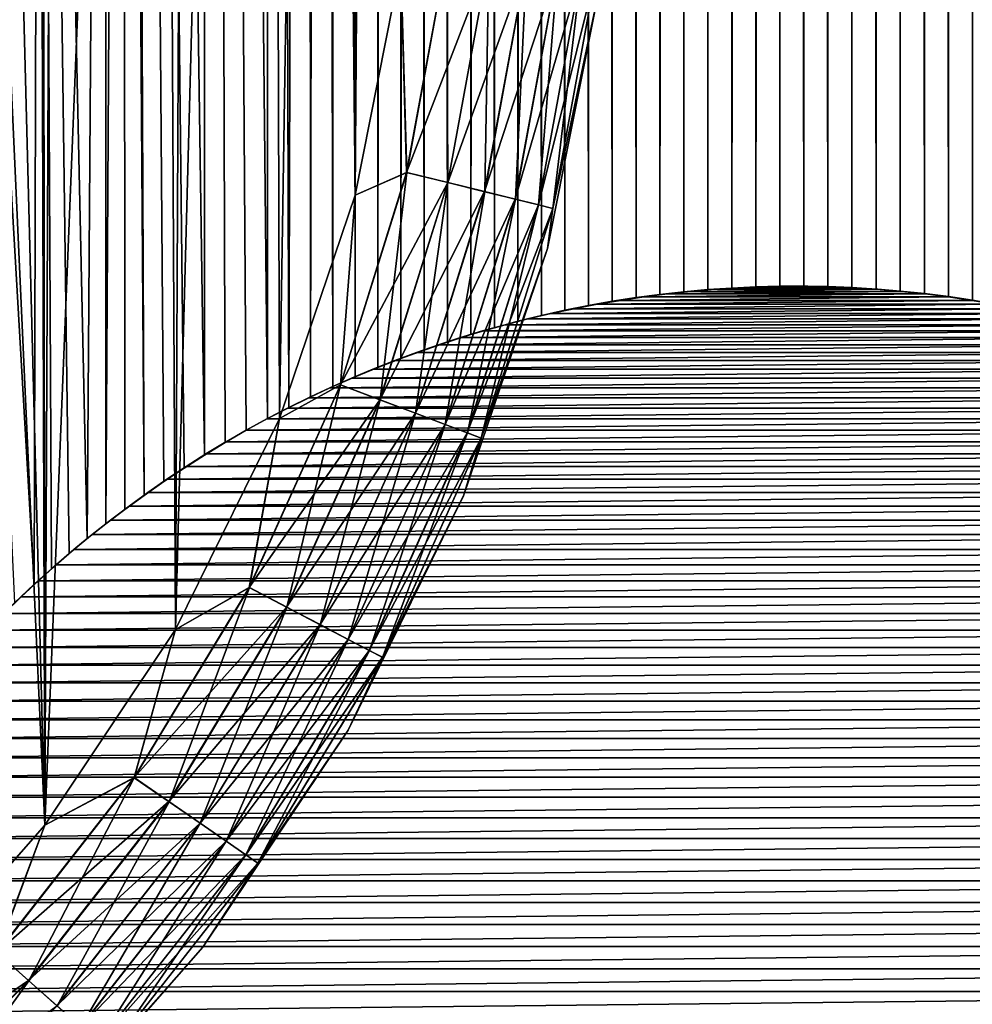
# Model space of a CAD drawing. Header units: metres. Extents: x -205 to 205, y -104 to 104.
# Tile 299 of 656: x -69.4 to -64.63, y -60.94 to -56. Entities that reach past the tile are written whole.
import ezdxf

# ---------------------------------------------------------------- set-up
doc = ezdxf.new("R2010")
doc.units = ezdxf.units.M
doc.layers.add('solid_01_2-CONSUMER_EHM_BOX_SW0001', color=7, linetype='CONTINUOUS')

msp = doc.modelspace()

# ---------------------------------------------------------------- linework, layer by layer
at = {"layer": 'solid_01_2-CONSUMER_EHM_BOX_SW0001'}
for points in [[(-200.010849, -74.958488), (-200.010773, 75.041512), (-0.010778, 75.04142)], [(-0.010849, -74.95858), (-200.010849, -74.958488), (-0.010778, 75.04142)], [(-67.891357, 25.041451, 1.5), (-67.831909, -57.8419, 1.5), (-67.794312, 57.908562, 1.5)], [(-67.831909, -57.8419, 1.5), (-67.719505, -57.792744, 1.5), (-67.794312, 57.908562, 1.5)], [(-67.719505, -57.792744, 1.5), (-67.681831, 57.860203, 1.5), (-67.794312, 57.908562, 1.5)], [(-67.719505, -57.792744, 1.5), (-67.605576, -57.745773, 1.5), (-67.681831, 57.860203, 1.5)], [(-67.605576, -57.745773, 1.5), (-67.567947, 57.813984, 1.5), (-67.681831, 57.860203, 1.5)], [(-67.605576, -57.745773, 1.5), (-67.490395, -57.701077, 1.5), (-67.567947, 57.813984, 1.5)], [(-67.490395, -57.701077, 1.5), (-67.452911, 57.770031, 1.5), (-67.567947, 57.813984, 1.5)], [(-67.490395, -57.701077, 1.5), (-67.374199, -57.658749, 1.5), (-67.452911, 57.770031, 1.5)], [(-67.374199, -57.658749, 1.5), (-67.336975, 57.728474, 1.5), (-67.452911, 57.770031, 1.5)], [(-67.374199, -57.658749, 1.5), (-67.257248, -57.618885, 1.5), (-67.336975, 57.728474, 1.5)], [(-67.257248, -57.618885, 1.5), (-67.220383, 57.689438, 1.5), (-67.336975, 57.728474, 1.5)], [(-67.257248, -57.618885, 1.5), (-67.139801, -57.581585, 1.5), (-67.220383, 57.689438, 1.5)], [(-67.139801, -57.581585, 1.5), (-67.103386, 57.653046, 1.5), (-67.220383, 57.689438, 1.5)], [(-67.139801, -57.581585, 1.5), (-67.02211, -57.546936, 1.5), (-67.103386, 57.653046, 1.5)], [(-67.02211, -57.546936, 1.5), (-66.986244, 57.619427, 1.5), (-67.103386, 57.653046, 1.5)], [(-67.02211, -57.546936, 1.5), (-66.904427, -57.515041, 1.5), (-66.986244, 57.619427, 1.5)], [(-66.904427, -57.515041, 1.5), (-66.869194, 57.588703, 1.5), (-66.986244, 57.619427, 1.5)], [(-66.904427, -57.515041, 1.5), (-66.787018, -57.485989, 1.5), (-66.869194, 57.588703, 1.5)], [(-66.787018, -57.485989, 1.5), (-66.751717, 57.560741, 1.5), (-66.869194, 57.588703, 1.5)], [(-66.787018, -57.485989, 1.5), (-66.669449, -57.45969, 1.5), (-66.751717, 57.560741, 1.5)], [(-66.669449, -57.45969, 1.5), (-66.633224, 57.535316, 1.5), (-66.751717, 57.560741, 1.5)], [(-66.669449, -57.45969, 1.5), (-66.551208, -57.435986, 1.5), (-66.633224, 57.535316, 1.5)], [(-66.551208, -57.435986, 1.5), (-66.51387, 57.512444, 1.5), (-66.633224, 57.535316, 1.5)], [(-66.551208, -57.435986, 1.5), (-66.432388, -57.414871, 1.5), (-66.51387, 57.512444, 1.5)], [(-66.432388, -57.414871, 1.5), (-66.393837, 57.492126, 1.5), (-66.51387, 57.512444, 1.5)], [(-66.432388, -57.414871, 1.5), (-66.313095, -57.396351, 1.5), (-66.393837, 57.492126, 1.5)], [(-66.313095, -57.396351, 1.5), (-66.2733, 57.474377, 1.5), (-66.393837, 57.492126, 1.5)], [(-66.313095, -57.396351, 1.5), (-66.193413, -57.380421, 1.5), (-66.2733, 57.474377, 1.5)], [(-66.193413, -57.380421, 1.5), (-66.152412, 57.459194, 1.5), (-66.2733, 57.474377, 1.5)], [(-66.193413, -57.380421, 1.5), (-66.073456, -57.367085, 1.5), (-66.152412, 57.459194, 1.5)], [(-66.073456, -57.367085, 1.5), (-66.031349, 57.446594, 1.5), (-66.152412, 57.459194, 1.5)], [(-64.869217, -57.376293, 1.5), (-64.828217, 57.463322, 1.5), (-64.948174, 57.449982, 1.5)], [(-64.869217, -57.376293, 1.5), (-64.748329, -57.391476, 1.5), (-64.828217, 57.463322, 1.5)], [(-64.748329, -57.391476, 1.5), (-64.708534, 57.479252, 1.5), (-64.828217, 57.463322, 1.5)], [(-64.748329, -57.391476, 1.5), (-64.627785, -57.409229, 1.5), (-64.708534, 57.479252, 1.5)], [(-64.627785, -57.409229, 1.5), (-64.589233, 57.497772, 1.5), (-64.708534, 57.479252, 1.5)], [(-66.073456, -57.367085, 1.5), (-65.953308, -57.356335, 1.5), (-66.031349, 57.446594, 1.5)], [(-65.953308, -57.356335, 1.5), (-65.910286, 57.436581, 1.5), (-66.031349, 57.446594, 1.5)], [(-65.953308, -57.356335, 1.5), (-65.833076, -57.348175, 1.5), (-65.910286, 57.436581, 1.5)], [(-65.833076, -57.348175, 1.5), (-65.789383, 57.429161, 1.5), (-65.910286, 57.436581, 1.5)], [(-65.833076, -57.348175, 1.5), (-65.71286, -57.342609, 1.5), (-65.789383, 57.429161, 1.5)], [(-65.71286, -57.342609, 1.5), (-65.668823, 57.424343, 1.5), (-65.789383, 57.429161, 1.5)], [(-65.71286, -57.342609, 1.5), (-65.592758, -57.339626, 1.5), (-65.668823, 57.424343, 1.5)], [(-65.592758, -57.339626, 1.5), (-65.548759, 57.422134, 1.5), (-65.668823, 57.424343, 1.5)], [(-65.592758, -57.339626, 1.5), (-65.47287, -57.339233, 1.5), (-65.548759, 57.422134, 1.5)], [(-65.47287, -57.339233, 1.5), (-65.428864, 57.422527, 1.5), (-65.548759, 57.422134, 1.5)], [(-65.47287, -57.339233, 1.5), (-65.352806, -57.341442, 1.5), (-65.428864, 57.422527, 1.5)], [(-65.352806, -57.341442, 1.5), (-65.308762, 57.425507, 1.5), (-65.428864, 57.422527, 1.5)], [(-65.352806, -57.341442, 1.5), (-65.232239, -57.34626, 1.5), (-65.308762, 57.425507, 1.5)], [(-65.232239, -57.34626, 1.5), (-65.188545, 57.431076, 1.5), (-65.308762, 57.425507, 1.5)], [(-65.232239, -57.34626, 1.5), (-65.111343, -57.35368, 1.5), (-65.188545, 57.431076, 1.5)], [(-65.111343, -57.35368, 1.5), (-65.068321, 57.439236, 1.5), (-65.188545, 57.431076, 1.5)], [(-65.111343, -57.35368, 1.5), (-64.99028, -57.363693, 1.5), (-65.068321, 57.439236, 1.5)], [(-64.99028, -57.363693, 1.5), (-64.948174, 57.449982, 1.5), (-65.068321, 57.439236, 1.5)], [(-64.99028, -57.363693, 1.5), (-64.869217, -57.376293, 1.5), (-64.948174, 57.449982, 1.5)], [(-67.89138, -24.958549, 1.5), (-67.831909, -57.8419, 1.5), (-67.891357, 25.041451, 1.5)], [(-70.051804, -60.926071, 75), (-69.273949, -60.039104, 75), (-69.493141, 14.287043, 75)], [(-69.273949, -60.039104, 75), (-69.361191, 11.669121, 75), (-69.493141, 14.287043, 75)], [(-69.273949, -60.039104, 75), (-68.966324, 9.077796, 75), (-69.361191, 11.669121, 75)], [(-69.273949, -60.039104, 75), (-68.619232, -59.058781, 75), (-68.966324, 9.077796, 75)], [(-68.619232, -59.058781, 75), (-68.312546, 6.539425, 75), (-68.966324, 9.077796, 75)], [(-68.619232, -59.058781, 75), (-68.098198, -58.001133, 75), (-68.312546, 6.539425, 75)], [(-67.719482, -56.882935, 75), (-67.490807, -55.727959, 75), (-68.312546, 6.539425, 75)], [(-68.098198, -58.001133, 75), (-67.719482, -56.882935, 75), (-68.312546, 6.539425, 75)], [(-67.409035, -13.862173, 69), (-69.273949, -60.039108, 69), (-69.414856, -54.562202, 69)], [(-67.409035, -13.862173, 69), (-68.619232, -59.058781, 69), (-69.273949, -60.039108, 69)], [(-67.409035, -13.862173, 69), (-68.098198, -58.001137, 69), (-68.619232, -59.058781, 69)], [(-67.409035, -13.862173, 69), (-67.719482, -56.882935, 69), (-68.098198, -58.001137, 69)], [(-67.409035, -13.862173, 69), (-67.490807, -55.727959, 69), (-67.719482, -56.882935, 69)], [(-67.89138, -24.958549, 1.5), (-67.957588, -25.918655, 1.5), (-67.942535, -57.893139, 1.5)], [(-67.89138, -24.958549, 1.5), (-67.942535, -57.893139, 1.5), (-67.831909, -57.8419, 1.5)], [(-67.957588, -25.918655, 1.5), (-68.150208, -26.856644, 1.5), (-68.05114, -57.946369, 1.5)], [(-67.957588, -25.918655, 1.5), (-68.05114, -57.946369, 1.5), (-67.942535, -57.893139, 1.5)], [(-68.150208, -26.856644, 1.5), (-68.4674, -27.763262, 1.5), (-68.158257, -58.002007, 1.5)], [(-68.150208, -26.856644, 1.5), (-68.158257, -58.002007, 1.5), (-68.05114, -57.946369, 1.5)], [(-68.4674, -27.763262, 1.5), (-68.906479, -28.621399, 1.5), (-68.473572, -58.184677, 1.5)], [(-68.4674, -27.763262, 1.5), (-68.473572, -58.184677, 1.5), (-68.369644, -58.121353, 1.5)], [(-68.4674, -27.763262, 1.5), (-68.264481, -58.060398, 1.5), (-68.158257, -58.002007, 1.5)], [(-68.4674, -27.763262, 1.5), (-68.369644, -58.121353, 1.5), (-68.264481, -58.060398, 1.5)], [(-68.906479, -28.621399, 1.5), (-68.576088, -58.250187, 1.5), (-68.473572, -58.184677, 1.5)], [(-68.906479, -28.621399, 1.5), (-68.677032, -58.31768, 1.5), (-68.576088, -58.250187, 1.5)], [(-68.906479, -28.621399, 1.5), (-68.77623, -58.386971, 1.5), (-68.677032, -58.31768, 1.5)], [(-68.906479, -28.621399, 1.5), (-68.88015, -43.719608, 1.5), (-68.77623, -58.386971, 1.5)], [(-68.88015, -43.719608, 1.5), (-68.970642, -45.781933, 1.5), (-68.968689, -58.530174, 1.5)], [(-68.88015, -43.719608, 1.5), (-68.968689, -58.530174, 1.5), (-68.873505, -58.457867, 1.5)], [(-68.88015, -43.719608, 1.5), (-68.873505, -58.457867, 1.5), (-68.77623, -58.386971, 1.5)], [(-68.970642, -45.781933, 1.5), (-69.297356, -47.828552, 1.5), (-69.061607, -58.603703, 1.5)], [(-68.970642, -45.781933, 1.5), (-69.061607, -58.603703, 1.5), (-68.968689, -58.530174, 1.5)], [(-69.297356, -47.828552, 1.5), (-69.8508, -49.81665, 1.5), (-69.326637, -58.832188, 1.5)], [(-69.297356, -47.828552, 1.5), (-69.326637, -58.832188, 1.5), (-69.240334, -58.754269, 1.5)], [(-69.297356, -47.828552, 1.5), (-69.152084, -58.678261, 1.5), (-69.061607, -58.603703, 1.5)], [(-69.297356, -47.828552, 1.5), (-69.240334, -58.754269, 1.5), (-69.152084, -58.678261, 1.5)], [(-69.8508, -49.81665, 1.5), (-69.424866, -58.92532, 1.5), (-69.326637, -58.832188, 1.5)], [(-69.479279, -55.508713, 69), (-69.414856, -54.562202, 69), (-69.273949, -60.039108, 69)], [(-69.479279, -55.508713, 69), (-69.273949, -60.039108, 69), (-70.051811, -60.926071, 69)], [(-67.260826, -55.67403, 74.975174), (-67.490807, -55.727959, 75), (-67.461708, -56.769314, 74.975174)], [(-67.259735, -55.67416, 69.02507), (-67.46064, -56.769573, 69.02507), (-67.490807, -55.727959, 69)], [(-67.260826, -55.67403, 74.975174), (-67.461708, -56.769314, 74.975174), (-67.05072, -55.69957, 74.90136)], [(-67.255234, -56.820236, 69.099129), (-67.46064, -56.769573, 69.02507), (-67.259735, -55.67416, 69.02507)], [(-67.049721, -55.699692, 69.099129), (-67.255234, -56.820236, 69.099129), (-67.259735, -55.67416, 69.02507)], [(-67.461708, -56.769314, 74.975174), (-67.490807, -55.727959, 75), (-67.719482, -56.882935, 75)], [(-67.46064, -56.769573, 69.02507), (-67.719482, -56.882935, 69), (-67.490807, -55.727959, 69)], [(-67.461708, -56.769314, 74.975174), (-67.25621, -56.819992, 74.90136), (-67.05072, -55.69957, 74.90136)], [(-67.05072, -55.69957, 74.90136), (-67.25621, -56.819992, 74.90136), (-66.862221, -55.722488, 74.782249)], [(-67.25621, -56.819992, 74.90136), (-67.071854, -56.865463, 74.782249), (-66.862221, -55.722488, 74.782249)], [(-67.070999, -56.865673, 69.218445), (-67.255234, -56.820236, 69.099129), (-67.049721, -55.699692, 69.099129)], [(-66.862221, -55.722488, 74.782249), (-67.071854, -56.865463, 74.782249), (-66.704796, -55.741627, 74.62384)], [(-66.861351, -55.722591, 69.218445), (-67.070999, -56.865673, 69.218445), (-67.049721, -55.699692, 69.099129)], [(-66.917198, -56.903606, 69.377037), (-67.070999, -56.865673, 69.218445), (-66.861351, -55.722591, 69.218445)], [(-66.704102, -55.741711, 69.377037), (-66.917198, -56.903606, 69.377037), (-66.861351, -55.722591, 69.218445)], [(-67.071854, -56.865463, 74.782249), (-66.917877, -56.903439, 74.62384), (-66.704796, -55.741627, 74.62384)], [(-66.704796, -55.741627, 74.62384), (-66.917877, -56.903439, 74.62384), (-66.586342, -55.756023, 74.43409)], [(-66.917877, -56.903439, 74.62384), (-66.802025, -56.932011, 74.43409), (-66.586342, -55.756023, 74.43409)], [(-66.801552, -56.932125, 69.566925), (-66.917198, -56.903606, 69.377037), (-66.704102, -55.741711, 69.377037)], [(-66.586342, -55.756023, 74.43409), (-66.802025, -56.932011, 74.43409), (-66.512833, -55.764961, 74.222519)], [(-66.802025, -56.932011, 74.43409), (-66.730125, -56.949741, 74.222519), (-66.512833, -55.764961, 74.222519)], [(-66.585861, -55.756084, 69.566925), (-66.801552, -56.932125, 69.566925), (-66.704102, -55.741711, 69.377037)], [(-66.729881, -56.949802, 69.778572), (-66.801552, -56.932125, 69.566925), (-66.585861, -55.756084, 69.566925)], [(-66.500595, -55.867882, 74), (-66.512833, -55.764961, 74.222519), (-66.730125, -56.949741, 74.222519)], [(-66.512581, -55.764992, 69.778572), (-66.729881, -56.949802, 69.778572), (-66.585861, -55.756084, 69.566925)], [(-66.500595, -55.867882, 70), (-66.729881, -56.949802, 69.778572), (-66.512581, -55.764992, 69.778572)], [(-66.755966, -57.150772, 74), (-66.500595, -55.867882, 74), (-66.730125, -56.949741, 74.222519)], [(-66.500595, -55.867882, 70), (-66.500595, -55.867882, 74), (-66.755966, -57.150772, 74)], [(-66.500595, -55.867882, 70), (-66.755966, -57.150772, 74), (-66.755966, -57.150772, 70)], [(-66.500595, -55.867882, 70), (-66.755966, -57.150772, 70), (-66.729881, -56.949802, 69.778572)], [(-67.461708, -56.769314, 74.975174), (-67.719482, -56.882935, 75), (-67.793144, -57.832397, 74.975174)], [(-67.461708, -56.769314, 74.975174), (-67.793144, -57.832397, 74.975174), (-67.25621, -56.819992, 74.90136)], [(-67.46064, -56.769573, 69.02507), (-67.792122, -57.832787, 69.02507), (-67.719482, -56.882935, 69)], [(-67.594315, -57.907833, 69.099129), (-67.792122, -57.832787, 69.02507), (-67.46064, -56.769573, 69.02507)], [(-67.255234, -56.820236, 69.099129), (-67.594315, -57.907833, 69.099129), (-67.46064, -56.769573, 69.02507)], [(-67.793144, -57.832397, 74.975174), (-67.595261, -57.907475, 74.90136), (-67.25621, -56.819992, 74.90136)], [(-67.25621, -56.819992, 74.90136), (-67.595261, -57.907475, 74.90136), (-67.071854, -56.865463, 74.782249)], [(-67.416901, -57.975147, 69.218445), (-67.594315, -57.907833, 69.099129), (-67.255234, -56.820236, 69.099129)], [(-67.070999, -56.865673, 69.218445), (-67.416901, -57.975147, 69.218445), (-67.255234, -56.820236, 69.099129)], [(-67.793144, -57.832397, 74.975174), (-67.719482, -56.882935, 75), (-68.098198, -58.001133, 75)], [(-67.792122, -57.832787, 69.02507), (-68.098198, -58.001137, 69), (-67.719482, -56.882935, 69)], [(-67.595261, -57.907475, 74.90136), (-67.417717, -57.974838, 74.782249), (-67.071854, -56.865463, 74.782249)], [(-67.071854, -56.865463, 74.782249), (-67.417717, -57.974838, 74.782249), (-66.917877, -56.903439, 74.62384)], [(-67.417717, -57.974838, 74.782249), (-67.269447, -58.031094, 74.62384), (-66.917877, -56.903439, 74.62384)], [(-67.268791, -58.031342, 69.377037), (-67.416901, -57.975147, 69.218445), (-67.070999, -56.865673, 69.218445)], [(-66.917877, -56.903439, 74.62384), (-67.269447, -58.031094, 74.62384), (-66.802025, -56.932011, 74.43409)], [(-66.917198, -56.903606, 69.377037), (-67.268791, -58.031342, 69.377037), (-67.070999, -56.865673, 69.218445)], [(-67.157433, -58.073593, 69.566925), (-67.268791, -58.031342, 69.377037), (-66.917198, -56.903606, 69.377037)], [(-66.801552, -56.932125, 69.566925), (-67.157433, -58.073593, 69.566925), (-66.917198, -56.903606, 69.377037)], [(-67.269447, -58.031094, 74.62384), (-67.157883, -58.073421, 74.43409), (-66.802025, -56.932011, 74.43409)], [(-66.802025, -56.932011, 74.43409), (-67.157883, -58.073421, 74.43409), (-66.730125, -56.949741, 74.222519)], [(-67.157883, -58.073421, 74.43409), (-67.088646, -58.099693, 74.222519), (-66.730125, -56.949741, 74.222519)], [(-67.088409, -58.099781, 69.778572), (-67.157433, -58.073593, 69.566925), (-66.801552, -56.932125, 69.566925)], [(-66.755966, -57.150772, 74), (-66.730125, -56.949741, 74.222519), (-67.088646, -58.099693, 74.222519)], [(-66.729881, -56.949802, 69.778572), (-67.088409, -58.099781, 69.778572), (-66.801552, -56.932125, 69.566925)], [(-66.755966, -57.150772, 70), (-67.088409, -58.099781, 69.778572), (-66.729881, -56.949802, 69.778572)], [(-67.176613, -58.389355, 74), (-66.755966, -57.150772, 74), (-67.088646, -58.099693, 74.222519)], [(-66.755966, -57.150772, 70), (-66.755966, -57.150772, 74), (-67.176613, -58.389355, 74)], [(-66.755966, -57.150772, 70), (-67.176613, -58.389355, 74), (-67.176613, -58.389355, 70)], [(-66.755966, -57.150772, 70), (-67.176613, -58.389355, 70), (-67.088409, -58.099781, 69.778572)], [(-66.03791, -57.364918, 1.571667), (-65.953308, -57.356335, 1.5), (-66.073456, -57.367085, 1.5)], [(-66.03791, -57.364918, 1.571667), (-65.920151, -57.354782, 1.571667), (-65.953308, -57.356335, 1.5)], [(-66.03791, -57.364918, 1.571667), (-65.101524, -57.354782, 1.571667), (-65.920151, -57.354782, 1.571667)], [(-66.03791, -57.364918, 1.571667), (-64.983772, -57.364918, 1.571667), (-65.101524, -57.354782, 1.571667)], [(-65.920151, -57.354782, 1.571667), (-65.833076, -57.348175, 1.5), (-65.953308, -57.356335, 1.5)], [(-65.920151, -57.354782, 1.571667), (-65.802628, -57.347134, 1.571667), (-65.833076, -57.348175, 1.5)], [(-65.920151, -57.354782, 1.571667), (-65.219055, -57.347134, 1.571667), (-65.802628, -57.347134, 1.571667)], [(-65.920151, -57.354782, 1.571667), (-65.101524, -57.354782, 1.571667), (-65.219055, -57.347134, 1.571667)], [(-65.802628, -57.347134, 1.571667), (-65.71286, -57.342609, 1.5), (-65.833076, -57.348175, 1.5)], [(-65.802628, -57.347134, 1.571667), (-65.685486, -57.342007, 1.571667), (-65.71286, -57.342609, 1.5)], [(-65.802628, -57.347134, 1.571667), (-65.336197, -57.342007, 1.571667), (-65.685486, -57.342007, 1.571667)], [(-65.802628, -57.347134, 1.571667), (-65.219055, -57.347134, 1.571667), (-65.336197, -57.342007, 1.571667)], [(-65.685486, -57.342007, 1.571667), (-65.592758, -57.339626, 1.5), (-65.71286, -57.342609, 1.5)], [(-65.685486, -57.342007, 1.571667), (-65.568886, -57.339428, 1.571667), (-65.592758, -57.339626, 1.5)], [(-65.685486, -57.342007, 1.571667), (-65.452797, -57.339428, 1.571667), (-65.568886, -57.339428, 1.571667)], [(-65.685486, -57.342007, 1.571667), (-65.336197, -57.342007, 1.571667), (-65.452797, -57.339428, 1.571667)], [(-65.568886, -57.339428, 1.571667), (-65.47287, -57.339233, 1.5), (-65.592758, -57.339626, 1.5)], [(-65.568886, -57.339428, 1.571667), (-65.452797, -57.339428, 1.571667), (-65.47287, -57.339233, 1.5)], [(-65.452797, -57.339428, 1.571667), (-65.352806, -57.341442, 1.5), (-65.47287, -57.339233, 1.5)], [(-65.452797, -57.339428, 1.571667), (-65.336197, -57.342007, 1.571667), (-65.352806, -57.341442, 1.5)], [(-65.336197, -57.342007, 1.571667), (-65.232239, -57.34626, 1.5), (-65.352806, -57.341442, 1.5)], [(-65.336197, -57.342007, 1.571667), (-65.219055, -57.347134, 1.571667), (-65.232239, -57.34626, 1.5)], [(-65.219055, -57.347134, 1.571667), (-65.111343, -57.35368, 1.5), (-65.232239, -57.34626, 1.5)], [(-65.219055, -57.347134, 1.571667), (-65.101524, -57.354782, 1.571667), (-65.111343, -57.35368, 1.5)], [(-65.101524, -57.354782, 1.571667), (-64.99028, -57.363693, 1.5), (-65.111343, -57.35368, 1.5)], [(-65.101524, -57.354782, 1.571667), (-64.983772, -57.364918, 1.571667), (-64.99028, -57.363693, 1.5)], [(-66.390907, -57.409966, 1.571667), (-66.313095, -57.396351, 1.5), (-66.432388, -57.414871, 1.5)], [(-66.390907, -57.409966, 1.571667), (-66.273445, -57.39254, 1.571667), (-66.313095, -57.396351, 1.5)], [(-66.390907, -57.409966, 1.571667), (-64.748238, -57.39254, 1.571667), (-66.273445, -57.39254, 1.571667)], [(-66.390907, -57.409966, 1.571667), (-64.630768, -57.409969, 1.571667), (-64.748238, -57.39254, 1.571667)], [(-66.273445, -57.39254, 1.571667), (-66.193413, -57.380421, 1.5), (-66.313095, -57.396351, 1.5)], [(-66.273445, -57.39254, 1.571667), (-66.155724, -57.377514, 1.571667), (-66.193413, -57.380421, 1.5)], [(-66.273445, -57.39254, 1.571667), (-64.865959, -57.377514, 1.571667), (-66.155724, -57.377514, 1.571667)], [(-66.273445, -57.39254, 1.571667), (-64.748238, -57.39254, 1.571667), (-64.865959, -57.377514, 1.571667)], [(-66.155724, -57.377514, 1.571667), (-66.073456, -57.367085, 1.5), (-66.193413, -57.380421, 1.5)], [(-66.155724, -57.377514, 1.571667), (-66.03791, -57.364918, 1.571667), (-66.073456, -57.367085, 1.5)], [(-66.155724, -57.377514, 1.571667), (-64.983772, -57.364918, 1.571667), (-66.03791, -57.364918, 1.571667)], [(-66.155724, -57.377514, 1.571667), (-64.865959, -57.377514, 1.571667), (-64.983772, -57.364918, 1.571667)], [(-64.983772, -57.364918, 1.571667), (-64.869217, -57.376293, 1.5), (-64.99028, -57.363693, 1.5)], [(-64.983772, -57.364918, 1.571667), (-64.865959, -57.377514, 1.571667), (-64.869217, -57.376293, 1.5)], [(-64.865959, -57.377514, 1.571667), (-64.748329, -57.391476, 1.5), (-64.869217, -57.376293, 1.5)], [(-64.865959, -57.377514, 1.571667), (-64.748238, -57.39254, 1.571667), (-64.748329, -57.391476, 1.5)], [(-64.630768, -57.409969, 1.571667), (-64.627785, -57.409229, 1.5), (-64.748329, -57.391476, 1.5)], [(-64.748238, -57.39254, 1.571667), (-64.630768, -57.409969, 1.571667), (-64.748329, -57.391476, 1.5)], [(-66.740158, -57.476349, 1.571667), (-66.624428, -57.4519, 1.571667), (-66.669449, -57.45969, 1.5)], [(-66.740158, -57.476349, 1.571667), (-64.397255, -57.451904, 1.571667), (-66.624428, -57.4519, 1.571667)], [(-66.740158, -57.476349, 1.571667), (-64.281525, -57.476349, 1.571667), (-64.397255, -57.451904, 1.571667)], [(-66.624428, -57.4519, 1.571667), (-66.551208, -57.435986, 1.5), (-66.669449, -57.45969, 1.5)], [(-66.624428, -57.4519, 1.571667), (-66.507957, -57.429764, 1.571667), (-66.551208, -57.435986, 1.5)], [(-66.624428, -57.4519, 1.571667), (-64.513725, -57.429764, 1.571667), (-66.507957, -57.429764, 1.571667)], [(-66.624428, -57.4519, 1.571667), (-64.397255, -57.451904, 1.571667), (-64.513725, -57.429764, 1.571667)], [(-66.507957, -57.429764, 1.571667), (-66.432388, -57.414871, 1.5), (-66.551208, -57.435986, 1.5)], [(-66.507957, -57.429764, 1.571667), (-66.390907, -57.409966, 1.571667), (-66.432388, -57.414871, 1.5)], [(-66.507957, -57.429764, 1.571667), (-64.630768, -57.409969, 1.571667), (-66.390907, -57.409966, 1.571667)], [(-66.507957, -57.429764, 1.571667), (-64.513725, -57.429764, 1.571667), (-64.630768, -57.409969, 1.571667)], [(-64.630768, -57.409969, 1.571667), (-64.513725, -57.429764, 1.571667), (-64.627785, -57.409229, 1.5)], [(-66.968758, -57.532059, 1.571667), (-66.854988, -57.503078, 1.571667), (-66.904427, -57.515041, 1.5)], [(-66.968758, -57.532059, 1.571667), (-64.166695, -57.503078, 1.571667), (-66.854988, -57.503078, 1.571667)], [(-66.968758, -57.532059, 1.571667), (-64.052917, -57.532059, 1.571667), (-64.166695, -57.503078, 1.571667)], [(-66.854988, -57.503078, 1.571667), (-66.787018, -57.485989, 1.5), (-66.904427, -57.515041, 1.5)], [(-66.854988, -57.503078, 1.571667), (-66.740158, -57.476349, 1.571667), (-66.787018, -57.485989, 1.5)], [(-66.854988, -57.503078, 1.571667), (-64.281525, -57.476349, 1.571667), (-66.740158, -57.476349, 1.571667)], [(-66.854988, -57.503078, 1.571667), (-64.166695, -57.503078, 1.571667), (-64.281525, -57.476349, 1.571667)], [(-66.740158, -57.476349, 1.571667), (-66.669449, -57.45969, 1.5), (-66.787018, -57.485989, 1.5)], [(-67.081314, -57.563259, 1.571667), (-67.02211, -57.546936, 1.5), (-67.139801, -57.581585, 1.5)], [(-67.081314, -57.563259, 1.571667), (-66.968758, -57.532059, 1.571667), (-67.02211, -57.546936, 1.5)], [(-67.081314, -57.563259, 1.571667), (-64.052917, -57.532059, 1.571667), (-66.968758, -57.532059, 1.571667)], [(-67.081314, -57.563259, 1.571667), (-63.940369, -57.563259, 1.571667), (-64.052917, -57.532059, 1.571667)], [(-66.968758, -57.532059, 1.571667), (-66.904427, -57.515041, 1.5), (-67.02211, -57.546936, 1.5)], [(-67.302551, -57.632332, 1.571667), (-67.192482, -57.596649, 1.571667), (-67.257248, -57.618885, 1.5)], [(-67.302551, -57.632332, 1.571667), (-63.829197, -57.596649, 1.571667), (-67.192482, -57.596649, 1.571667)], [(-67.302551, -57.632332, 1.571667), (-63.719131, -57.632332, 1.571667), (-63.829197, -57.596649, 1.571667)], [(-67.192482, -57.596649, 1.571667), (-67.139801, -57.581585, 1.5), (-67.257248, -57.618885, 1.5)], [(-67.192482, -57.596649, 1.571667), (-67.081314, -57.563259, 1.571667), (-67.139801, -57.581585, 1.5)], [(-67.192482, -57.596649, 1.571667), (-63.940369, -57.563259, 1.571667), (-67.081314, -57.563259, 1.571667)], [(-67.192482, -57.596649, 1.571667), (-63.829197, -57.596649, 1.571667), (-63.940369, -57.563259, 1.571667)], [(-67.41227, -57.670532, 1.571667), (-67.302551, -57.632332, 1.571667), (-67.374199, -57.658749, 1.5)], [(-67.41227, -57.670532, 1.571667), (-63.719131, -57.632332, 1.571667), (-67.302551, -57.632332, 1.571667)], [(-67.41227, -57.670532, 1.571667), (-63.609413, -57.670532, 1.571667), (-63.719131, -57.632332, 1.571667)], [(-67.302551, -57.632332, 1.571667), (-67.257248, -57.618885, 1.5), (-67.374199, -57.658749, 1.5)], [(-67.521553, -57.711205, 1.571667), (-67.490395, -57.701077, 1.5), (-67.605576, -57.745773, 1.5)], [(-67.521553, -57.711205, 1.571667), (-67.41227, -57.670532, 1.571667), (-67.490395, -57.701077, 1.5)], [(-67.521553, -57.711205, 1.571667), (-63.609413, -57.670532, 1.571667), (-67.41227, -57.670532, 1.571667)], [(-67.521553, -57.711205, 1.571667), (-63.500126, -57.711205, 1.571667), (-63.609413, -57.670532, 1.571667)], [(-67.41227, -57.670532, 1.571667), (-67.374199, -57.658749, 1.5), (-67.490395, -57.701077, 1.5)], [(-67.630295, -57.754292, 1.571667), (-67.605576, -57.745773, 1.5), (-67.719505, -57.792744, 1.5)], [(-67.630295, -57.754292, 1.571667), (-67.521553, -57.711205, 1.571667), (-67.605576, -57.745773, 1.5)], [(-67.630295, -57.754292, 1.571667), (-63.500126, -57.711205, 1.571667), (-67.521553, -57.711205, 1.571667)], [(-67.630295, -57.754292, 1.571667), (-63.391388, -57.754292, 1.571667), (-63.500126, -57.711205, 1.571667)], [(-67.845673, -57.847496, 1.571667), (-67.738373, -57.79974, 1.571667), (-67.831909, -57.8419, 1.5)], [(-67.845673, -57.847496, 1.571667), (-63.283314, -57.79974, 1.571667), (-67.738373, -57.79974, 1.571667)], [(-67.845673, -57.847496, 1.571667), (-63.17601, -57.847496, 1.571667), (-63.283314, -57.79974, 1.571667)], [(-67.738373, -57.79974, 1.571667), (-67.719505, -57.792744, 1.5), (-67.831909, -57.8419, 1.5)], [(-67.738373, -57.79974, 1.571667), (-67.630295, -57.754292, 1.571667), (-67.719505, -57.792744, 1.5)], [(-67.738373, -57.79974, 1.571667), (-63.391388, -57.754292, 1.571667), (-67.630295, -57.754292, 1.571667)], [(-67.738373, -57.79974, 1.571667), (-63.283314, -57.79974, 1.571667), (-63.391388, -57.754292, 1.571667)], [(-67.793144, -57.832397, 74.975174), (-68.098198, -58.001133, 75), (-68.250305, -58.847778, 74.975174)], [(-67.793144, -57.832397, 74.975174), (-68.250305, -58.847778, 74.975174), (-67.595261, -57.907475, 74.90136)], [(-67.792122, -57.832787, 69.02507), (-68.249336, -58.848286, 69.02507), (-68.098198, -58.001137, 69)], [(-68.062019, -58.946632, 69.099129), (-68.249336, -58.848286, 69.02507), (-67.792122, -57.832787, 69.02507)], [(-67.594315, -57.907833, 69.099129), (-68.062019, -58.946632, 69.099129), (-67.792122, -57.832787, 69.02507)], [(-67.952087, -57.897503, 1.571667), (-67.845673, -57.847496, 1.571667), (-67.942535, -57.893139, 1.5)], [(-67.952087, -57.897503, 1.571667), (-63.17601, -57.847496, 1.571667), (-67.845673, -57.847496, 1.571667)], [(-67.952087, -57.897503, 1.571667), (-63.069599, -57.897507, 1.571667), (-63.17601, -57.847496, 1.571667)], [(-67.845673, -57.847496, 1.571667), (-67.831909, -57.8419, 1.5), (-67.942535, -57.893139, 1.5)], [(-68.057495, -57.949711, 1.571667), (-67.952087, -57.897503, 1.571667), (-68.05114, -57.946369, 1.5)], [(-68.057495, -57.949711, 1.571667), (-63.069599, -57.897507, 1.571667), (-67.952087, -57.897503, 1.571667)], [(-68.057495, -57.949711, 1.571667), (-62.964188, -57.949711, 1.571667), (-63.069599, -57.897507, 1.571667)], [(-67.952087, -57.897503, 1.571667), (-67.942535, -57.893139, 1.5), (-68.05114, -57.946369, 1.5)], [(-68.250305, -58.847778, 74.975174), (-68.062912, -58.946163, 74.90136), (-67.595261, -57.907475, 74.90136)], [(-68.161789, -58.004059, 1.571667), (-68.057495, -57.949711, 1.571667), (-68.158257, -58.002007, 1.5)], [(-68.161789, -58.004059, 1.571667), (-62.964188, -57.949711, 1.571667), (-68.057495, -57.949711, 1.571667)], [(-68.161789, -58.004059, 1.571667), (-62.859894, -58.004063, 1.571667), (-62.964188, -57.949711, 1.571667)], [(-68.057495, -57.949711, 1.571667), (-68.05114, -57.946369, 1.5), (-68.158257, -58.002007, 1.5)], [(-67.595261, -57.907475, 74.90136), (-68.062912, -58.946163, 74.90136), (-67.417717, -57.974838, 74.782249)], [(-67.894012, -59.03484, 69.218445), (-68.062019, -58.946632, 69.099129), (-67.594315, -57.907833, 69.099129)], [(-67.416901, -57.975147, 69.218445), (-67.894012, -59.03484, 69.218445), (-67.594315, -57.907833, 69.099129)], [(-68.062912, -58.946163, 74.90136), (-67.894791, -59.034431, 74.782249), (-67.417717, -57.974838, 74.782249)], [(-67.417717, -57.974838, 74.782249), (-67.894791, -59.034431, 74.782249), (-67.269447, -58.031094, 74.62384)], [(-67.753754, -59.108479, 69.377037), (-67.894012, -59.03484, 69.218445), (-67.416901, -57.975147, 69.218445)], [(-67.268791, -58.031342, 69.377037), (-67.753754, -59.108479, 69.377037), (-67.416901, -57.975147, 69.218445)], [(-68.250305, -58.847778, 74.975174), (-68.098198, -58.001133, 75), (-68.619232, -59.058781, 75)], [(-68.249336, -58.848286, 69.02507), (-68.619232, -59.058781, 69), (-68.098198, -58.001137, 69)], [(-68.264847, -58.060497, 1.571667), (-68.161789, -58.004059, 1.571667), (-68.264481, -58.060398, 1.5)], [(-68.264847, -58.060497, 1.571667), (-62.859894, -58.004063, 1.571667), (-68.161789, -58.004059, 1.571667)], [(-68.264847, -58.060497, 1.571667), (-62.756832, -58.060501, 1.571667), (-62.859894, -58.004063, 1.571667)], [(-68.161789, -58.004059, 1.571667), (-68.158257, -58.002007, 1.5), (-68.264481, -58.060398, 1.5)], [(-67.894791, -59.034431, 74.782249), (-67.754372, -59.108154, 74.62384), (-67.269447, -58.031094, 74.62384)], [(-67.269447, -58.031094, 74.62384), (-67.754372, -59.108154, 74.62384), (-67.157883, -58.073421, 74.43409)], [(-67.6483, -59.163845, 69.566925), (-67.753754, -59.108479, 69.377037), (-67.268791, -58.031342, 69.377037)], [(-67.157433, -58.073593, 69.566925), (-67.6483, -59.163845, 69.566925), (-67.268791, -58.031342, 69.377037)], [(-68.366562, -58.118969, 1.571667), (-68.264481, -58.060398, 1.5), (-68.369644, -58.121353, 1.5)], [(-68.366562, -58.118969, 1.571667), (-68.264847, -58.060497, 1.571667), (-68.264481, -58.060398, 1.5)], [(-68.366562, -58.118969, 1.571667), (-62.756832, -58.060501, 1.571667), (-68.264847, -58.060497, 1.571667)], [(-68.366562, -58.118969, 1.571667), (-62.655117, -58.118973, 1.571667), (-62.756832, -58.060501, 1.571667)], [(-67.754372, -59.108154, 74.62384), (-67.648727, -59.16362, 74.43409), (-67.157883, -58.073421, 74.43409)], [(-67.157883, -58.073421, 74.43409), (-67.648727, -59.16362, 74.43409), (-67.088646, -58.099693, 74.222519)], [(-67.582939, -59.198158, 69.778572), (-67.6483, -59.163845, 69.566925), (-67.157433, -58.073593, 69.566925)], [(-67.088409, -58.099781, 69.778572), (-67.582939, -59.198158, 69.778572), (-67.157433, -58.073593, 69.566925)], [(-68.46682, -58.17942, 1.571667), (-68.369644, -58.121353, 1.5), (-68.473572, -58.184677, 1.5)], [(-68.46682, -58.17942, 1.571667), (-68.366562, -58.118969, 1.571667), (-68.369644, -58.121353, 1.5)], [(-68.46682, -58.17942, 1.571667), (-62.655117, -58.118973, 1.571667), (-68.366562, -58.118969, 1.571667)], [(-68.46682, -58.17942, 1.571667), (-62.554859, -58.179424, 1.571667), (-62.655117, -58.118973, 1.571667)], [(-67.648727, -59.16362, 74.43409), (-67.58316, -59.198044, 74.222519), (-67.088646, -58.099693, 74.222519)], [(-67.176613, -58.389355, 74), (-67.088646, -58.099693, 74.222519), (-67.58316, -59.198044, 74.222519)], [(-67.176613, -58.389355, 70), (-67.582939, -59.198158, 69.778572), (-67.088409, -58.099781, 69.778572)], [(-68.565506, -58.241795, 1.571667), (-68.473572, -58.184677, 1.5), (-68.576088, -58.250187, 1.5)], [(-68.565506, -58.241795, 1.571667), (-68.46682, -58.17942, 1.571667), (-68.473572, -58.184677, 1.5)], [(-68.565506, -58.241795, 1.571667), (-62.554859, -58.179424, 1.571667), (-68.46682, -58.17942, 1.571667)], [(-68.565506, -58.241795, 1.571667), (-62.456177, -58.241798, 1.571667), (-62.554859, -58.179424, 1.571667)], [(-68.662506, -58.306042, 1.571667), (-68.565506, -58.241795, 1.571667), (-68.576088, -58.250187, 1.5)], [(-68.662506, -58.306042, 1.571667), (-62.456177, -58.241798, 1.571667), (-68.565506, -58.241795, 1.571667)], [(-68.662506, -58.306042, 1.571667), (-62.359177, -58.306046, 1.571667), (-62.456177, -58.241798, 1.571667)], [(-68.662506, -58.306042, 1.571667), (-68.576088, -58.250187, 1.5), (-68.677032, -58.31768, 1.5)], [(-68.757706, -58.372108, 1.571667), (-68.677032, -58.31768, 1.5), (-68.77623, -58.386971, 1.5)], [(-68.757706, -58.372108, 1.571667), (-68.662506, -58.306042, 1.571667), (-68.677032, -58.31768, 1.5)], [(-68.757706, -58.372108, 1.571667), (-62.359177, -58.306046, 1.571667), (-68.662506, -58.306042, 1.571667)], [(-68.757706, -58.372108, 1.571667), (-62.263973, -58.372112, 1.571667), (-62.359177, -58.306046, 1.571667)], [(-68.851654, -58.440289, 1.571667), (-68.77623, -58.386971, 1.5), (-68.873505, -58.457867, 1.5)], [(-68.851654, -58.440289, 1.571667), (-68.757706, -58.372108, 1.571667), (-68.77623, -58.386971, 1.5)], [(-68.851654, -58.440289, 1.571667), (-62.263973, -58.372112, 1.571667), (-68.757706, -58.372108, 1.571667)], [(-68.851654, -58.440289, 1.571667), (-62.170029, -58.440292, 1.571667), (-62.263973, -58.372112, 1.571667)], [(-67.755318, -59.562439, 74), (-67.176613, -58.389355, 74), (-67.58316, -59.198044, 74.222519)], [(-67.176613, -58.389355, 70), (-67.176613, -58.389355, 74), (-67.755318, -59.562439, 74)], [(-67.176613, -58.389355, 70), (-67.755318, -59.562439, 74), (-67.755318, -59.562439, 70)], [(-67.176613, -58.389355, 70), (-67.755318, -59.562439, 70), (-67.582939, -59.198158, 69.778572)], [(-68.944672, -58.510765, 1.571667), (-68.851654, -58.440289, 1.571667), (-68.873505, -58.457867, 1.5)], [(-68.944672, -58.510765, 1.571667), (-62.170029, -58.440292, 1.571667), (-68.851654, -58.440289, 1.571667)], [(-68.944672, -58.510765, 1.571667), (-62.077007, -58.510769, 1.571667), (-62.170029, -58.440292, 1.571667)], [(-68.944672, -58.510765, 1.571667), (-68.873505, -58.457867, 1.5), (-68.968689, -58.530174, 1.5)], [(-69.036659, -58.583466, 1.571667), (-68.968689, -58.530174, 1.5), (-69.061607, -58.603703, 1.5)], [(-69.036659, -58.583466, 1.571667), (-68.944672, -58.510765, 1.571667), (-68.968689, -58.530174, 1.5)], [(-69.036659, -58.583466, 1.571667), (-62.077007, -58.510769, 1.571667), (-68.944672, -58.510765, 1.571667)], [(-69.036659, -58.583466, 1.571667), (-61.98502, -58.583469, 1.571667), (-62.077007, -58.510769, 1.571667)], [(-69.127502, -58.658321, 1.571667), (-69.036659, -58.583466, 1.571667), (-69.061607, -58.603703, 1.5)], [(-69.127502, -58.658321, 1.571667), (-61.98502, -58.583469, 1.571667), (-69.036659, -58.583466, 1.571667)], [(-69.127502, -58.658321, 1.571667), (-61.89418, -58.658325, 1.571667), (-61.98502, -58.583469, 1.571667)], [(-69.127502, -58.658321, 1.571667), (-69.061607, -58.603703, 1.5), (-69.152084, -58.678261, 1.5)], [(-69.217087, -58.735268, 1.571667), (-69.152084, -58.678261, 1.5), (-69.240334, -58.754269, 1.5)], [(-69.217087, -58.735268, 1.571667), (-69.127502, -58.658321, 1.571667), (-69.152084, -58.678261, 1.5)], [(-69.217087, -58.735268, 1.571667), (-61.89418, -58.658325, 1.571667), (-69.127502, -58.658321, 1.571667)], [(-69.217087, -58.735268, 1.571667), (-61.804592, -58.735271, 1.571667), (-61.89418, -58.658325, 1.571667)], [(-69.305305, -58.814236, 1.571667), (-69.217087, -58.735268, 1.571667), (-69.240334, -58.754269, 1.5)], [(-69.305305, -58.814236, 1.571667), (-61.804592, -58.735271, 1.571667), (-69.217087, -58.735268, 1.571667)], [(-69.305305, -58.814236, 1.571667), (-61.716373, -58.81424, 1.571667), (-61.804592, -58.735271, 1.571667)], [(-69.305305, -58.814236, 1.571667), (-69.240334, -58.754269, 1.5), (-69.326637, -58.832188, 1.5)], [(-69.392052, -58.895153, 1.571667), (-69.326637, -58.832188, 1.5), (-69.424866, -58.92532, 1.5)], [(-69.392052, -58.895153, 1.571667), (-69.305305, -58.814236, 1.571667), (-69.326637, -58.832188, 1.5)], [(-69.392052, -58.895153, 1.571667), (-61.716373, -58.81424, 1.571667), (-69.305305, -58.814236, 1.571667)], [(-69.392052, -58.895153, 1.571667), (-61.629635, -58.895157, 1.571667), (-61.716373, -58.81424, 1.571667)], [(-68.250305, -58.847778, 74.975174), (-68.619232, -59.058781, 75), (-68.826523, -59.800652, 74.975174)], [(-68.250305, -58.847778, 74.975174), (-68.826523, -59.800652, 74.975174), (-68.062912, -58.946163, 74.90136)], [(-68.249336, -58.848286, 69.02507), (-68.825623, -59.801273, 69.02507), (-68.619232, -59.058781, 69)], [(-68.651527, -59.921482, 69.099129), (-68.825623, -59.801273, 69.02507), (-68.249336, -58.848286, 69.02507)], [(-68.062019, -58.946632, 69.099129), (-68.651527, -59.921482, 69.099129), (-68.249336, -58.848286, 69.02507)], [(-69.477203, -58.977955, 1.571667), (-69.392052, -58.895153, 1.571667), (-69.424866, -58.92532, 1.5)], [(-69.477203, -58.977955, 1.571667), (-61.629635, -58.895157, 1.571667), (-69.392052, -58.895153, 1.571667)], [(-69.477203, -58.977955, 1.571667), (-61.544483, -58.977959, 1.571667), (-61.629635, -58.895157, 1.571667)], [(-69.560654, -59.062572, 1.571667), (-61.544483, -58.977959, 1.571667), (-69.477203, -58.977955, 1.571667)], [(-69.560654, -59.062572, 1.571667), (-61.461029, -59.062576, 1.571667), (-61.544483, -58.977959, 1.571667)], [(-68.826523, -59.800652, 74.975174), (-68.652359, -59.920906, 74.90136), (-68.062912, -58.946163, 74.90136)], [(-68.062912, -58.946163, 74.90136), (-68.652359, -59.920906, 74.90136), (-67.894791, -59.034431, 74.782249)], [(-68.495377, -60.029297, 69.218445), (-68.651527, -59.921482, 69.099129), (-68.062019, -58.946632, 69.099129)], [(-67.894012, -59.03484, 69.218445), (-68.495377, -60.029297, 69.218445), (-68.062019, -58.946632, 69.099129)], [(-68.652359, -59.920906, 74.90136), (-68.496094, -60.028801, 74.782249), (-67.894791, -59.034431, 74.782249)], [(-67.894791, -59.034431, 74.782249), (-68.496094, -60.028801, 74.782249), (-67.754372, -59.108154, 74.62384)], [(-68.365021, -60.119305, 69.377037), (-68.495377, -60.029297, 69.218445), (-67.894012, -59.03484, 69.218445)], [(-67.753754, -59.108479, 69.377037), (-68.365021, -60.119305, 69.377037), (-67.894012, -59.03484, 69.218445)], [(-69.642288, -59.148937, 1.571667), (-61.461029, -59.062576, 1.571667), (-69.560654, -59.062572, 1.571667)], [(-69.642288, -59.148937, 1.571667), (-61.379391, -59.148941, 1.571667), (-61.461029, -59.062576, 1.571667)], [(-68.826523, -59.800652, 74.975174), (-68.619232, -59.058781, 75), (-69.273949, -60.039104, 75)], [(-68.825623, -59.801273, 69.02507), (-69.273949, -60.039108, 69), (-68.619232, -59.058781, 69)], [(-68.496094, -60.028801, 74.782249), (-68.365593, -60.118908, 74.62384), (-67.754372, -59.108154, 74.62384)], [(-67.754372, -59.108154, 74.62384), (-68.365593, -60.118908, 74.62384), (-67.648727, -59.16362, 74.43409)], [(-68.267006, -60.186977, 69.566925), (-68.365021, -60.119305, 69.377037), (-67.753754, -59.108479, 69.377037)], [(-67.6483, -59.163845, 69.566925), (-68.267006, -60.186977, 69.566925), (-67.753754, -59.108479, 69.377037)], [(-69.722008, -59.23698, 1.571667), (-61.379391, -59.148941, 1.571667), (-69.642288, -59.148937, 1.571667)], [(-69.722008, -59.23698, 1.571667), (-61.299675, -59.236984, 1.571667), (-61.379391, -59.148941, 1.571667)], [(-68.365593, -60.118908, 74.62384), (-68.267403, -60.186703, 74.43409), (-67.648727, -59.16362, 74.43409)], [(-67.648727, -59.16362, 74.43409), (-68.267403, -60.186703, 74.43409), (-67.58316, -59.198044, 74.222519)], [(-68.206261, -60.22892, 69.778572), (-68.267006, -60.186977, 69.566925), (-67.6483, -59.163845, 69.566925)], [(-67.582939, -59.198158, 69.778572), (-68.206261, -60.22892, 69.778572), (-67.6483, -59.163845, 69.566925)], [(-68.267403, -60.186703, 74.43409), (-68.206467, -60.228779, 74.222519), (-67.58316, -59.198044, 74.222519)], [(-67.755318, -59.562439, 74), (-67.58316, -59.198044, 74.222519), (-68.206467, -60.228779, 74.222519)], [(-67.755318, -59.562439, 70), (-68.206261, -60.22892, 69.778572), (-67.582939, -59.198158, 69.778572)], [(-69.79969, -59.326633, 1.571667), (-61.299675, -59.236984, 1.571667), (-69.722008, -59.23698, 1.571667)], [(-69.79969, -59.326633, 1.571667), (-61.221992, -59.326637, 1.571667), (-61.299675, -59.236984, 1.571667)], [(-69.875229, -59.417828, 1.571667), (-61.221992, -59.326637, 1.571667), (-69.79969, -59.326633, 1.571667)], [(-69.875229, -59.417828, 1.571667), (-61.146454, -59.417831, 1.571667), (-61.221992, -59.326637, 1.571667)], [(-69.948517, -59.510494, 1.571667), (-61.146454, -59.417831, 1.571667), (-69.875229, -59.417828, 1.571667)], [(-69.948517, -59.510494, 1.571667), (-61.07317, -59.510498, 1.571667), (-61.146454, -59.417831, 1.571667)], [(-70.019516, -59.604637, 1.571667), (-61.07317, -59.510498, 1.571667), (-69.948517, -59.510494, 1.571667)], [(-70.019516, -59.604637, 1.571667), (-61.002167, -59.604641, 1.571667), (-61.07317, -59.510498, 1.571667)], [(-68.482193, -60.649948, 74), (-67.755318, -59.562439, 74), (-68.206467, -60.228779, 74.222519)], [(-67.755318, -59.562439, 70), (-67.755318, -59.562439, 74), (-68.482193, -60.649948, 74)], [(-67.755318, -59.562439, 70), (-68.482193, -60.649948, 74), (-68.482193, -60.649948, 70)], [(-67.755318, -59.562439, 70), (-68.482193, -60.649948, 70), (-68.206261, -60.22892, 69.778572)], [(-70.088951, -59.700798, 1.571667), (-61.002167, -59.604641, 1.571667), (-70.019516, -59.604637, 1.571667)], [(-70.088951, -59.700798, 1.571667), (-60.932728, -59.700802, 1.571667), (-61.002167, -59.604641, 1.571667)], [(-70.156906, -59.79903, 1.571667), (-60.932728, -59.700802, 1.571667), (-70.088951, -59.700798, 1.571667)], [(-70.156906, -59.79903, 1.571667), (-60.864777, -59.799034, 1.571667), (-60.932728, -59.700802, 1.571667)], [(-70.223259, -59.899227, 1.571667), (-60.864777, -59.799034, 1.571667), (-70.156906, -59.79903, 1.571667)], [(-70.223259, -59.899227, 1.571667), (-60.798428, -59.899231, 1.571667), (-60.864777, -59.799034, 1.571667)], [(-68.826523, -59.800652, 74.975174), (-69.273949, -60.039104, 75), (-69.513397, -60.677124, 74.975174)], [(-68.826523, -59.800652, 74.975174), (-69.513397, -60.677124, 74.975174), (-68.652359, -59.920906, 74.90136)], [(-68.825623, -59.801273, 69.02507), (-69.512581, -60.677849, 69.02507), (-69.273949, -60.039108, 69)], [(-69.35424, -60.818165, 69.099129), (-69.512581, -60.677849, 69.02507), (-68.825623, -59.801273, 69.02507)], [(-68.651527, -59.921482, 69.099129), (-69.35424, -60.818165, 69.099129), (-68.825623, -59.801273, 69.02507)], [(-70.287895, -60.001282, 1.571667), (-60.798428, -59.899231, 1.571667), (-70.223259, -59.899227, 1.571667)], [(-70.287895, -60.001282, 1.571667), (-60.733791, -60.001286, 1.571667), (-60.798428, -59.899231, 1.571667)], [(-69.513397, -60.677124, 74.975174), (-69.354996, -60.817497, 74.90136), (-68.652359, -59.920906, 74.90136)], [(-68.652359, -59.920906, 74.90136), (-69.354996, -60.817497, 74.90136), (-68.496094, -60.028801, 74.782249)], [(-69.212227, -60.944016, 69.218445), (-69.35424, -60.818165, 69.099129), (-68.651527, -59.921482, 69.099129)], [(-68.495377, -60.029297, 69.218445), (-69.212227, -60.944016, 69.218445), (-68.651527, -59.921482, 69.099129)], [(-70.3507, -60.105087, 1.571667), (-60.733791, -60.001286, 1.571667), (-70.287895, -60.001282, 1.571667)], [(-70.3507, -60.105087, 1.571667), (-60.670986, -60.105095, 1.571667), (-60.733791, -60.001286, 1.571667)], [(-69.512581, -60.677849, 69.02507), (-70.051811, -60.926071, 69), (-69.273949, -60.039108, 69)], [(-69.513397, -60.677124, 74.975174), (-69.273949, -60.039104, 75), (-70.051804, -60.926071, 75)], [(-69.354996, -60.817497, 74.90136), (-69.212883, -60.943436, 74.782249), (-68.496094, -60.028801, 74.782249)], [(-68.496094, -60.028801, 74.782249), (-69.212883, -60.943436, 74.782249), (-68.365593, -60.118908, 74.62384)], [(-69.093666, -61.04908, 69.377037), (-69.212227, -60.944016, 69.218445), (-68.495377, -60.029297, 69.218445)], [(-68.365021, -60.119305, 69.377037), (-69.093666, -61.04908, 69.377037), (-68.495377, -60.029297, 69.218445)], [(-70.411552, -60.210541, 1.571667), (-60.670986, -60.105095, 1.571667), (-70.3507, -60.105087, 1.571667)], [(-70.411552, -60.210541, 1.571667), (-60.61013, -60.210545, 1.571667), (-60.670986, -60.105095, 1.571667)], [(-69.212883, -60.943436, 74.782249), (-69.094193, -61.048615, 74.62384), (-68.365593, -60.118908, 74.62384)], [(-68.365593, -60.118908, 74.62384), (-69.094193, -61.048615, 74.62384), (-68.267403, -60.186703, 74.43409)], [(-69.004524, -61.128075, 69.566925), (-69.093666, -61.04908, 69.377037), (-68.365021, -60.119305, 69.377037)], [(-68.267006, -60.186977, 69.566925), (-69.004524, -61.128075, 69.566925), (-68.365021, -60.119305, 69.377037)], [(-70.470352, -60.317535, 1.571667), (-60.61013, -60.210545, 1.571667), (-70.411552, -60.210541, 1.571667)], [(-70.470352, -60.317535, 1.571667), (-60.551334, -60.317539, 1.571667), (-60.61013, -60.210545, 1.571667)], [(-69.094193, -61.048615, 74.62384), (-69.00489, -61.12775, 74.43409), (-68.267403, -60.186703, 74.43409)], [(-68.267403, -60.186703, 74.43409), (-69.00489, -61.12775, 74.43409), (-68.206467, -60.228779, 74.222519)], [(-68.94928, -61.177032, 69.778572), (-69.004524, -61.128075, 69.566925), (-68.267006, -60.186977, 69.566925)], [(-68.206261, -60.22892, 69.778572), (-68.94928, -61.177032, 69.778572), (-68.267006, -60.186977, 69.566925)], [(-69.00489, -61.12775, 74.43409), (-68.949463, -61.176868, 74.222519), (-68.206467, -60.228779, 74.222519)], [(-68.482193, -60.649948, 74), (-68.206467, -60.228779, 74.222519), (-68.949463, -61.176868, 74.222519)], [(-68.482193, -60.649948, 70), (-68.94928, -61.177032, 69.778572), (-68.206261, -60.22892, 69.778572)], [(-70.526962, -60.425961, 1.571667), (-60.551334, -60.317539, 1.571667), (-70.470352, -60.317535, 1.571667)], [(-70.526962, -60.425961, 1.571667), (-60.494717, -60.425964, 1.571667), (-60.551334, -60.317539, 1.571667)], [(-70.581291, -60.535713, 1.571667), (-60.494717, -60.425964, 1.571667), (-70.526962, -60.425961, 1.571667)], [(-70.581291, -60.535713, 1.571667), (-60.440395, -60.535721, 1.571667), (-60.494717, -60.425964, 1.571667)], [(-70.633202, -60.64669, 1.571667), (-60.440395, -60.535721, 1.571667), (-70.581291, -60.535713, 1.571667)], [(-70.633202, -60.64669, 1.571667), (-60.388485, -60.646694, 1.571667), (-60.440395, -60.535721, 1.571667)], [(-70.682587, -60.758781, 1.571667), (-60.388485, -60.646694, 1.571667), (-70.633202, -60.64669, 1.571667)], [(-70.682587, -60.758781, 1.571667), (-60.3391, -60.758785, 1.571667), (-60.388485, -60.646694, 1.571667)], [(-69.344803, -61.633278, 74), (-68.482193, -60.649948, 74), (-68.949463, -61.176868, 74.222519)], [(-68.482193, -60.649948, 70), (-68.482193, -60.649948, 74), (-69.344803, -61.633278, 74)], [(-68.482193, -60.649948, 70), (-69.344803, -61.633278, 74), (-69.344803, -61.633278, 70)], [(-68.482193, -60.649948, 70), (-69.344803, -61.633278, 70), (-68.94928, -61.177032, 69.778572)], [(-69.513397, -60.677124, 74.975174), (-70.300911, -61.464413, 74.975174), (-69.354996, -60.817497, 74.90136)], [(-69.35424, -60.818165, 69.099129), (-70.159912, -61.623608, 69.099129), (-69.512581, -60.677849, 69.02507)], [(-70.729332, -60.87188, 1.571667), (-60.3391, -60.758785, 1.571667), (-70.682587, -60.758781, 1.571667)], [(-70.729332, -60.87188, 1.571667), (-60.292355, -60.871887, 1.571667), (-60.3391, -60.758785, 1.571667)], [(-70.300911, -61.464413, 74.975174), (-70.160583, -61.622852, 74.90136), (-69.354996, -60.817497, 74.90136)], [(-69.354996, -60.817497, 74.90136), (-70.160583, -61.622852, 74.90136), (-69.212883, -60.943436, 74.782249)], [(-70.034103, -61.765659, 69.218445), (-70.159912, -61.623608, 69.099129), (-69.35424, -60.818165, 69.099129)], [(-69.212227, -60.944016, 69.218445), (-70.034103, -61.765659, 69.218445), (-69.35424, -60.818165, 69.099129)], [(-70.773323, -60.985886, 1.571667), (-60.292355, -60.871887, 1.571667), (-70.729332, -60.87188, 1.571667)], [(-70.773323, -60.985886, 1.571667), (-60.248363, -60.985889, 1.571667), (-60.292355, -60.871887, 1.571667)]]:
    msp.add_3dface(points, dxfattribs=at)

doc.saveas('drawing.dxf')
